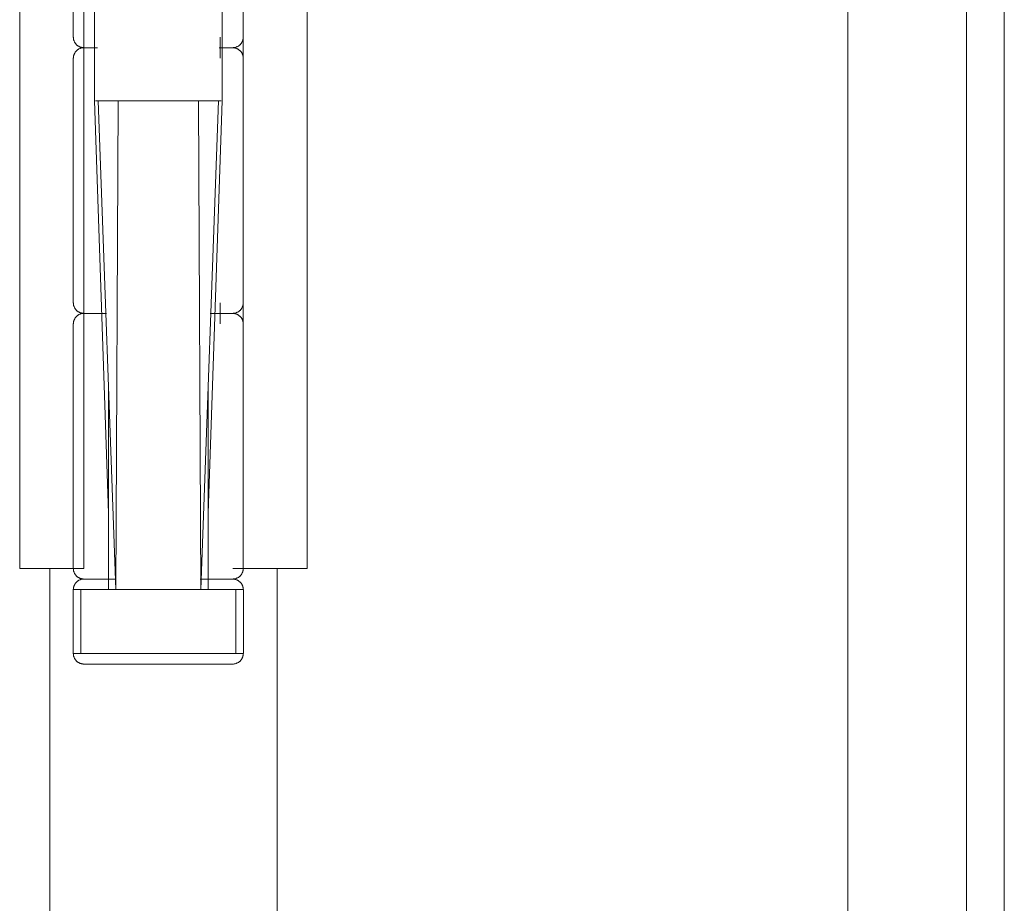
# Model space of a CAD drawing. Header units: inches. Extents: x 424 to 2043, y -237 to 445.
# Tile 858 of 965: x 878.726 to 878.8187, y 225.8167 to 225.8998. Entities that reach past the tile are written whole.
import ezdxf

# ---------------------------------------------------------------- set-up
doc = ezdxf.new("R2010")
doc.units = ezdxf.units.IN
doc.header["$MEASUREMENT"] = 0
doc.layers.add('A-DOOR', color=31, linetype='Continuous', lineweight=9)

# ---------------------------------------------------------------- blocks, each defined once
blk = doc.blocks.new('5-panel_Bi-fold_external_door_10806 - Type 1-V68-Section 1')
at = {"layer": 'A-DOOR'}
for p, q in [((-98.082546, 12.337442), (-98.082546, 9.6)), ((-98.07139, 12.262738), (-98.07139, 9.701762)), ((-98.067827, 12.262738), (-98.067827, 9.701762)), ((-98.160532, 10.751), (-98.160532, 10.849)), ((-98.15449, 10.751), (-98.15449, 10.849)), ((-98.139487, 10.849), (-98.139487, 10.751)), ((-98.133456, 10.849), (-98.133456, 10.751)), ((-98.155483, 10.824), (-98.155483, 10.801)), ((-98.139483, 10.801), (-98.139483, 10.824)), ((-98.153489, 10.805), (-98.153489, 10.795)), ((-98.141477, 10.795), (-98.141477, 10.805)), ((-98.141658, 10.801), (-98.141658, 10.799)), ((-98.155483, 10.799), (-98.155483, 10.776)), ((-98.139483, 10.776), (-98.139483, 10.799)), ((-98.152181, 10.756206), (-98.153489, 10.795)), ((-98.153406, 10.795), (-98.153146, 10.795)), ((-98.153146, 10.795), (-98.153406, 10.795)), ((-98.153146, 10.795), (-98.151258, 10.795)), ((-98.153146, 10.795), (-98.151477, 10.749)), ((-98.151258, 10.795), (-98.153146, 10.795)), ((-98.151477, 10.749), (-98.151258, 10.795)), ((-98.151258, 10.795), (-98.143708, 10.795)), ((-98.143708, 10.795), (-98.151258, 10.795)), ((-98.143489, 10.749), (-98.143708, 10.795)), ((-98.143708, 10.795), (-98.141821, 10.795)), ((-98.141821, 10.795), (-98.143708, 10.795)), ((-98.143489, 10.749), (-98.141821, 10.795)), ((-98.141477, 10.795), (-98.142785, 10.756206)), ((-98.141821, 10.795), (-98.14156, 10.795)), ((-98.14156, 10.795), (-98.141821, 10.795)), ((-98.141658, 10.776), (-98.141658, 10.774)), ((-98.155483, 10.774), (-98.155483, 10.751)), ((-98.139483, 10.751), (-98.139483, 10.774)), ((-98.152181, 10.749), (-98.152181, 10.768403)), ((-98.142785, 10.749), (-98.142785, 10.768403)), ((-98.156249, 10.751), (-98.160532, 10.751)), ((-98.157701, 10.751), (-98.157701, 9.790961)), ((-98.15449, 10.751), (-98.156249, 10.751)), ((-98.139487, 10.751), (-98.140464, 10.751)), ((-98.137728, 10.751), (-98.139487, 10.751)), ((-98.133456, 10.751), (-98.137728, 10.751)), ((-98.136287, 10.751), (-98.136287, 9.790961)), ((-98.15188, 10.75), (-98.153545, 10.75)), ((-98.153545, 10.75), (-98.15188, 10.75)), ((-98.142608, 10.75), (-98.141421, 10.75)), ((-98.141421, 10.75), (-98.142608, 10.75)), ((-98.155491, 10.749), (-98.155491, 10.743)), ((-98.155491, 10.749), (-98.154777, 10.749)), ((-98.154777, 10.743), (-98.154777, 10.749)), ((-98.154777, 10.749), (-98.151477, 10.749)), ((-98.151477, 10.749), (-98.152181, 10.749)), ((-98.143489, 10.749), (-98.151477, 10.749)), ((-98.151477, 10.749), (-98.143489, 10.749)), ((-98.142785, 10.749), (-98.143489, 10.749)), ((-98.143489, 10.749), (-98.140189, 10.749)), ((-98.140189, 10.749), (-98.139475, 10.749)), ((-98.140189, 10.749), (-98.140189, 10.743)), ((-98.139475, 10.743), (-98.139475, 10.749)), ((-98.154777, 10.743), (-98.155491, 10.743)), ((-98.151477, 10.743), (-98.154777, 10.743)), ((-98.143489, 10.743), (-98.151477, 10.743)), ((-98.140189, 10.743), (-98.143489, 10.743)), ((-98.139475, 10.743), (-98.140189, 10.743))]:
    blk.add_line(p, q, dxfattribs=at)
at = {"layer": 'A-DOOR', "flags": 128}
for points in [[(-98.154483, 10.8), (-98.154523, 10.800001), (-98.154563, 10.800003), (-98.154603, 10.800007), (-98.154643, 10.800013), (-98.154682, 10.80002), (-98.154721, 10.800029), (-98.15476, 10.800039), (-98.154798, 10.800051), (-98.154835, 10.800064), (-98.154873, 10.800079), (-98.154909, 10.800095), (-98.154945, 10.800113), (-98.15498, 10.800132), (-98.155014, 10.800153), (-98.155048, 10.800175), (-98.15508, 10.800198), (-98.155112, 10.800222), (-98.155143, 10.800248), (-98.155172, 10.800275), (-98.155201, 10.800303), (-98.155228, 10.800333), (-98.155254, 10.800363), (-98.155279, 10.800394), (-98.155302, 10.800426), (-98.155325, 10.80046), (-98.155346, 10.800494), (-98.155365, 10.800529), (-98.155383, 10.800564), (-98.1554, 10.800601), (-98.155415, 10.800638), (-98.155429, 10.800675), (-98.155441, 10.800713), (-98.155452, 10.800752), (-98.155461, 10.800791), (-98.155469, 10.80083), (-98.155475, 10.80087), (-98.155479, 10.800909), (-98.155482, 10.800949), (-98.155483, 10.800989), (-98.155483, 10.801)], [(-98.139483, 10.801), (-98.139484, 10.80096), (-98.139486, 10.80092), (-98.13949, 10.80088), (-98.139496, 10.800841), (-98.139503, 10.800801), (-98.139512, 10.800762), (-98.139522, 10.800724), (-98.139534, 10.800685), (-98.139547, 10.800648), (-98.139562, 10.800611), (-98.139578, 10.800574), (-98.139596, 10.800538), (-98.139615, 10.800503), (-98.139636, 10.800469), (-98.139658, 10.800435), (-98.139681, 10.800403), (-98.139706, 10.800371), (-98.139731, 10.800341), (-98.139758, 10.800311), (-98.139787, 10.800283), (-98.139816, 10.800255), (-98.139846, 10.800229), (-98.139877, 10.800204), (-98.13991, 10.800181), (-98.139943, 10.800159), (-98.139977, 10.800138), (-98.140012, 10.800118), (-98.140048, 10.8001), (-98.140084, 10.800083), (-98.140121, 10.800068), (-98.140158, 10.800054), (-98.140197, 10.800042), (-98.140235, 10.800031), (-98.140274, 10.800022), (-98.140313, 10.800015), (-98.140353, 10.800009), (-98.140393, 10.800004), (-98.140432, 10.800001), (-98.140472, 10.8), (-98.140483, 10.8)], [(-98.155483, 10.799), (-98.155482, 10.79904), (-98.15548, 10.79908), (-98.155476, 10.79912), (-98.15547, 10.799159), (-98.155463, 10.799199), (-98.155455, 10.799238), (-98.155444, 10.799276), (-98.155432, 10.799315), (-98.155419, 10.799352), (-98.155404, 10.799389), (-98.155388, 10.799426), (-98.15537, 10.799462), (-98.155351, 10.799497), (-98.15533, 10.799531), (-98.155309, 10.799565), (-98.155285, 10.799597), (-98.155261, 10.799629), (-98.155235, 10.799659), (-98.155208, 10.799689), (-98.15518, 10.799717), (-98.155151, 10.799745), (-98.15512, 10.799771), (-98.155089, 10.799796), (-98.155057, 10.799819), (-98.155024, 10.799841), (-98.154989, 10.799862), (-98.154955, 10.799882), (-98.154919, 10.7999), (-98.154883, 10.799917), (-98.154846, 10.799932), (-98.154808, 10.799946), (-98.15477, 10.799958), (-98.154731, 10.799969), (-98.154692, 10.799978), (-98.154653, 10.799985), (-98.154614, 10.799991), (-98.154574, 10.799996), (-98.154534, 10.799999), (-98.154494, 10.8), (-98.154483, 10.8)], [(-98.153218, 10.8), (-98.153374, 10.8), (-98.15352, 10.8), (-98.153657, 10.8), (-98.153784, 10.8), (-98.153901, 10.8), (-98.154007, 10.8), (-98.154104, 10.8), (-98.154189, 10.8), (-98.154264, 10.8), (-98.154328, 10.8), (-98.154381, 10.8), (-98.154423, 10.8), (-98.154454, 10.8), (-98.154474, 10.8), (-98.154483, 10.8)], [(-98.154483, 10.8), (-98.154478, 10.8), (-98.154461, 10.8), (-98.154433, 10.8), (-98.154394, 10.8), (-98.154344, 10.8), (-98.154283, 10.8), (-98.154211, 10.8), (-98.154128, 10.8), (-98.154034, 10.8), (-98.153931, 10.8), (-98.153816, 10.8), (-98.153692, 10.8), (-98.153558, 10.8), (-98.153414, 10.8), (-98.153261, 10.8)], [(-98.153218, 10.8), (-98.153374, 10.8), (-98.15352, 10.8), (-98.153657, 10.8), (-98.153784, 10.8), (-98.153901, 10.8), (-98.154007, 10.8), (-98.154104, 10.8), (-98.154189, 10.8), (-98.154264, 10.8), (-98.154328, 10.8), (-98.154381, 10.8), (-98.154423, 10.8), (-98.154454, 10.8), (-98.154474, 10.8), (-98.154483, 10.8)], [(-98.154483, 10.8), (-98.154478, 10.8), (-98.154461, 10.8), (-98.154433, 10.8), (-98.154394, 10.8), (-98.154344, 10.8), (-98.154283, 10.8), (-98.154211, 10.8), (-98.154128, 10.8), (-98.154034, 10.8), (-98.153931, 10.8), (-98.153816, 10.8), (-98.153692, 10.8), (-98.153558, 10.8), (-98.153414, 10.8), (-98.153261, 10.8)], [(-98.141749, 10.8), (-98.141593, 10.8), (-98.141446, 10.8), (-98.14131, 10.8), (-98.141183, 10.8), (-98.141066, 10.8), (-98.140959, 10.8), (-98.140863, 10.8), (-98.140777, 10.8), (-98.140702, 10.8), (-98.140638, 10.8), (-98.140585, 10.8), (-98.140543, 10.8), (-98.140512, 10.8), (-98.140492, 10.8), (-98.140484, 10.8)], [(-98.141749, 10.8), (-98.141593, 10.8), (-98.141446, 10.8), (-98.14131, 10.8), (-98.141183, 10.8), (-98.141066, 10.8), (-98.140959, 10.8), (-98.140863, 10.8), (-98.140777, 10.8), (-98.140702, 10.8), (-98.140638, 10.8), (-98.140585, 10.8), (-98.140543, 10.8), (-98.140512, 10.8), (-98.140492, 10.8), (-98.140484, 10.8)], [(-98.140483, 10.8), (-98.140489, 10.8), (-98.140506, 10.8), (-98.140534, 10.8), (-98.140573, 10.8), (-98.140623, 10.8), (-98.140684, 10.8), (-98.140756, 10.8), (-98.140839, 10.8), (-98.140932, 10.8), (-98.141036, 10.8), (-98.14115, 10.8), (-98.141274, 10.8), (-98.141408, 10.8), (-98.141552, 10.8), (-98.141706, 10.8)], [(-98.140483, 10.8), (-98.140489, 10.8), (-98.140506, 10.8), (-98.140534, 10.8), (-98.140573, 10.8), (-98.140623, 10.8), (-98.140684, 10.8), (-98.140756, 10.8), (-98.140839, 10.8), (-98.140932, 10.8), (-98.141036, 10.8), (-98.14115, 10.8), (-98.141274, 10.8), (-98.141408, 10.8), (-98.141552, 10.8), (-98.141706, 10.8)], [(-98.140483, 10.8), (-98.140443, 10.799999), (-98.140403, 10.799997), (-98.140364, 10.799993), (-98.140324, 10.799987), (-98.140285, 10.79998), (-98.140246, 10.799971), (-98.140207, 10.799961), (-98.140169, 10.799949), (-98.140131, 10.799936), (-98.140094, 10.799921), (-98.140057, 10.799905), (-98.140021, 10.799887), (-98.139986, 10.799868), (-98.139952, 10.799847), (-98.139919, 10.799825), (-98.139886, 10.799802), (-98.139854, 10.799778), (-98.139824, 10.799752), (-98.139794, 10.799725), (-98.139766, 10.799697), (-98.139739, 10.799667), (-98.139712, 10.799637), (-98.139688, 10.799606), (-98.139664, 10.799574), (-98.139642, 10.79954), (-98.139621, 10.799506), (-98.139601, 10.799471), (-98.139583, 10.799436), (-98.139566, 10.799399), (-98.139551, 10.799362), (-98.139537, 10.799325), (-98.139525, 10.799287), (-98.139515, 10.799248), (-98.139505, 10.799209), (-98.139498, 10.79917), (-98.139492, 10.79913), (-98.139487, 10.799091), (-98.139485, 10.799051), (-98.139483, 10.799011), (-98.139483, 10.799)], [(-98.154483, 10.775), (-98.154523, 10.775001), (-98.154563, 10.775003), (-98.154603, 10.775007), (-98.154643, 10.775013), (-98.154682, 10.77502), (-98.154721, 10.775029), (-98.15476, 10.775039), (-98.154798, 10.775051), (-98.154835, 10.775064), (-98.154873, 10.775079), (-98.154909, 10.775095), (-98.154945, 10.775113), (-98.15498, 10.775132), (-98.155014, 10.775153), (-98.155048, 10.775175), (-98.15508, 10.775198), (-98.155112, 10.775222), (-98.155143, 10.775248), (-98.155172, 10.775275), (-98.155201, 10.775303), (-98.155228, 10.775333), (-98.155254, 10.775363), (-98.155279, 10.775394), (-98.155302, 10.775426), (-98.155325, 10.77546), (-98.155346, 10.775494), (-98.155365, 10.775529), (-98.155383, 10.775564), (-98.1554, 10.775601), (-98.155415, 10.775638), (-98.155429, 10.775675), (-98.155441, 10.775713), (-98.155452, 10.775752), (-98.155461, 10.775791), (-98.155469, 10.77583), (-98.155475, 10.77587), (-98.155479, 10.775909), (-98.155482, 10.775949), (-98.155483, 10.775989), (-98.155483, 10.776)], [(-98.139483, 10.776), (-98.139484, 10.77596), (-98.139486, 10.77592), (-98.13949, 10.77588), (-98.139496, 10.775841), (-98.139503, 10.775801), (-98.139512, 10.775762), (-98.139522, 10.775724), (-98.139534, 10.775685), (-98.139547, 10.775648), (-98.139562, 10.775611), (-98.139578, 10.775574), (-98.139596, 10.775538), (-98.139615, 10.775503), (-98.139636, 10.775469), (-98.139658, 10.775435), (-98.139681, 10.775403), (-98.139706, 10.775371), (-98.139731, 10.775341), (-98.139758, 10.775311), (-98.139787, 10.775283), (-98.139816, 10.775255), (-98.139846, 10.775229), (-98.139877, 10.775204), (-98.13991, 10.775181), (-98.139943, 10.775159), (-98.139977, 10.775138), (-98.140012, 10.775118), (-98.140048, 10.7751), (-98.140084, 10.775083), (-98.140121, 10.775068), (-98.140158, 10.775054), (-98.140197, 10.775042), (-98.140235, 10.775031), (-98.140274, 10.775022), (-98.140313, 10.775015), (-98.140353, 10.775009), (-98.140393, 10.775004), (-98.140432, 10.775001), (-98.140472, 10.775), (-98.140483, 10.775)], [(-98.155483, 10.774), (-98.155482, 10.77404), (-98.15548, 10.77408), (-98.155476, 10.77412), (-98.15547, 10.774159), (-98.155463, 10.774199), (-98.155455, 10.774238), (-98.155444, 10.774276), (-98.155432, 10.774315), (-98.155419, 10.774352), (-98.155404, 10.774389), (-98.155388, 10.774426), (-98.15537, 10.774462), (-98.155351, 10.774497), (-98.15533, 10.774531), (-98.155309, 10.774565), (-98.155285, 10.774597), (-98.155261, 10.774629), (-98.155235, 10.774659), (-98.155208, 10.774689), (-98.15518, 10.774717), (-98.155151, 10.774745), (-98.15512, 10.774771), (-98.155089, 10.774796), (-98.155057, 10.774819), (-98.155024, 10.774841), (-98.154989, 10.774862), (-98.154955, 10.774882), (-98.154919, 10.7749), (-98.154883, 10.774917), (-98.154846, 10.774932), (-98.154808, 10.774946), (-98.15477, 10.774958), (-98.154731, 10.774969), (-98.154692, 10.774978), (-98.154653, 10.774985), (-98.154614, 10.774991), (-98.154574, 10.774996), (-98.154534, 10.774999), (-98.154494, 10.775), (-98.154483, 10.775)], [(-98.152505, 10.775), (-98.152696, 10.775), (-98.152878, 10.775), (-98.153052, 10.775), (-98.153218, 10.775), (-98.153374, 10.775), (-98.15352, 10.775), (-98.153657, 10.775), (-98.153784, 10.775), (-98.153901, 10.775), (-98.154007, 10.775), (-98.154104, 10.775), (-98.154189, 10.775), (-98.154264, 10.775), (-98.154328, 10.775), (-98.154381, 10.775), (-98.154423, 10.775), (-98.154454, 10.775), (-98.154474, 10.775), (-98.154483, 10.775)], [(-98.154483, 10.775), (-98.154478, 10.775), (-98.154461, 10.775), (-98.154433, 10.775), (-98.154394, 10.775), (-98.154344, 10.775), (-98.154283, 10.775), (-98.154211, 10.775), (-98.154128, 10.775), (-98.154034, 10.775), (-98.153931, 10.775), (-98.153816, 10.775), (-98.153692, 10.775), (-98.153558, 10.775), (-98.153414, 10.775), (-98.153261, 10.775), (-98.153098, 10.775), (-98.152926, 10.775), (-98.152746, 10.775), (-98.152557, 10.775), (-98.15236, 10.775)], [(-98.152505, 10.775), (-98.152696, 10.775), (-98.152878, 10.775), (-98.153052, 10.775), (-98.153218, 10.775), (-98.153374, 10.775), (-98.15352, 10.775), (-98.153657, 10.775), (-98.153784, 10.775), (-98.153901, 10.775), (-98.154007, 10.775), (-98.154104, 10.775), (-98.154189, 10.775), (-98.154264, 10.775), (-98.154328, 10.775), (-98.154381, 10.775), (-98.154423, 10.775), (-98.154454, 10.775), (-98.154474, 10.775), (-98.154483, 10.775)], [(-98.154483, 10.775), (-98.154478, 10.775), (-98.154461, 10.775), (-98.154433, 10.775), (-98.154394, 10.775), (-98.154344, 10.775), (-98.154283, 10.775), (-98.154211, 10.775), (-98.154128, 10.775), (-98.154034, 10.775), (-98.153931, 10.775), (-98.153816, 10.775), (-98.153692, 10.775), (-98.153558, 10.775), (-98.153414, 10.775), (-98.153261, 10.775), (-98.153098, 10.775), (-98.152926, 10.775), (-98.152746, 10.775), (-98.152557, 10.775), (-98.15236, 10.775)], [(-98.140483, 10.775), (-98.140489, 10.775), (-98.140506, 10.775), (-98.140534, 10.775), (-98.140573, 10.775), (-98.140623, 10.775), (-98.140684, 10.775), (-98.140756, 10.775), (-98.140839, 10.775), (-98.140932, 10.775), (-98.141036, 10.775), (-98.14115, 10.775), (-98.141274, 10.775), (-98.141408, 10.775), (-98.141552, 10.775), (-98.141706, 10.775), (-98.141869, 10.775), (-98.14204, 10.775), (-98.142221, 10.775), (-98.142409, 10.775), (-98.142606, 10.775)], [(-98.140483, 10.775), (-98.140489, 10.775), (-98.140506, 10.775), (-98.140534, 10.775), (-98.140573, 10.775), (-98.140623, 10.775), (-98.140684, 10.775), (-98.140756, 10.775), (-98.140839, 10.775), (-98.140932, 10.775), (-98.141036, 10.775), (-98.14115, 10.775), (-98.141274, 10.775), (-98.141408, 10.775), (-98.141552, 10.775), (-98.141706, 10.775), (-98.141869, 10.775), (-98.14204, 10.775), (-98.142221, 10.775), (-98.142409, 10.775), (-98.142606, 10.775)], [(-98.142462, 10.775), (-98.142271, 10.775), (-98.142088, 10.775), (-98.141914, 10.775), (-98.141749, 10.775), (-98.141593, 10.775), (-98.141446, 10.775), (-98.14131, 10.775), (-98.141183, 10.775), (-98.141066, 10.775), (-98.140959, 10.775), (-98.140863, 10.775), (-98.140777, 10.775), (-98.140702, 10.775), (-98.140638, 10.775), (-98.140585, 10.775), (-98.140543, 10.775), (-98.140512, 10.775), (-98.140492, 10.775), (-98.140484, 10.775)], [(-98.142462, 10.775), (-98.142271, 10.775), (-98.142088, 10.775), (-98.141914, 10.775), (-98.141749, 10.775), (-98.141593, 10.775), (-98.141446, 10.775), (-98.14131, 10.775), (-98.141183, 10.775), (-98.141066, 10.775), (-98.140959, 10.775), (-98.140863, 10.775), (-98.140777, 10.775), (-98.140702, 10.775), (-98.140638, 10.775), (-98.140585, 10.775), (-98.140543, 10.775), (-98.140512, 10.775), (-98.140492, 10.775), (-98.140484, 10.775)], [(-98.140483, 10.775), (-98.140443, 10.774999), (-98.140403, 10.774997), (-98.140364, 10.774993), (-98.140324, 10.774987), (-98.140285, 10.77498), (-98.140246, 10.774971), (-98.140207, 10.774961), (-98.140169, 10.774949), (-98.140131, 10.774936), (-98.140094, 10.774921), (-98.140057, 10.774905), (-98.140021, 10.774887), (-98.139986, 10.774868), (-98.139952, 10.774847), (-98.139919, 10.774825), (-98.139886, 10.774802), (-98.139854, 10.774778), (-98.139824, 10.774752), (-98.139794, 10.774725), (-98.139766, 10.774697), (-98.139739, 10.774667), (-98.139712, 10.774637), (-98.139688, 10.774606), (-98.139664, 10.774574), (-98.139642, 10.77454), (-98.139621, 10.774506), (-98.139601, 10.774471), (-98.139583, 10.774436), (-98.139566, 10.774399), (-98.139551, 10.774362), (-98.139537, 10.774325), (-98.139525, 10.774287), (-98.139515, 10.774248), (-98.139505, 10.774209), (-98.139498, 10.77417), (-98.139492, 10.77413), (-98.139487, 10.774091), (-98.139485, 10.774051), (-98.139483, 10.774011), (-98.139483, 10.774)], [(-98.154483, 10.75), (-98.154523, 10.750001), (-98.154563, 10.750003), (-98.154603, 10.750007), (-98.154643, 10.750013), (-98.154682, 10.75002), (-98.154721, 10.750029), (-98.15476, 10.750039), (-98.154798, 10.750051), (-98.154835, 10.750064), (-98.154873, 10.750079), (-98.154909, 10.750095), (-98.154945, 10.750113), (-98.15498, 10.750132), (-98.155014, 10.750153), (-98.155048, 10.750175), (-98.15508, 10.750198), (-98.155112, 10.750222), (-98.155143, 10.750248), (-98.155172, 10.750275), (-98.155201, 10.750303), (-98.155228, 10.750333), (-98.155254, 10.750363), (-98.155279, 10.750394), (-98.155302, 10.750426), (-98.155325, 10.75046), (-98.155346, 10.750494), (-98.155365, 10.750529), (-98.155383, 10.750564), (-98.1554, 10.750601), (-98.155415, 10.750638), (-98.155429, 10.750675), (-98.155441, 10.750713), (-98.155452, 10.750752), (-98.155461, 10.750791), (-98.155469, 10.75083), (-98.155475, 10.75087), (-98.155479, 10.750909), (-98.155482, 10.750949), (-98.155483, 10.750989), (-98.155483, 10.751)], [(-98.139483, 10.751), (-98.139484, 10.75096), (-98.139486, 10.75092), (-98.13949, 10.75088), (-98.139496, 10.750841), (-98.139503, 10.750801), (-98.139512, 10.750762), (-98.139522, 10.750724), (-98.139534, 10.750685), (-98.139547, 10.750648), (-98.139562, 10.750611), (-98.139578, 10.750574), (-98.139596, 10.750538), (-98.139615, 10.750503), (-98.139636, 10.750469), (-98.139658, 10.750435), (-98.139681, 10.750403), (-98.139706, 10.750371), (-98.139731, 10.750341), (-98.139758, 10.750311), (-98.139787, 10.750283), (-98.139816, 10.750255), (-98.139846, 10.750229), (-98.139877, 10.750204), (-98.13991, 10.750181), (-98.139943, 10.750159), (-98.139977, 10.750138), (-98.140012, 10.750118), (-98.140048, 10.7501), (-98.140084, 10.750083), (-98.140121, 10.750068), (-98.140158, 10.750054), (-98.140197, 10.750042), (-98.140235, 10.750031), (-98.140274, 10.750022), (-98.140313, 10.750015), (-98.140353, 10.750009), (-98.140393, 10.750004), (-98.140432, 10.750001), (-98.140472, 10.75), (-98.140483, 10.75)], [(-98.155483, 10.749), (-98.155482, 10.74904), (-98.15548, 10.74908), (-98.155476, 10.74912), (-98.15547, 10.749159), (-98.155463, 10.749199), (-98.155455, 10.749238), (-98.155444, 10.749276), (-98.155432, 10.749315), (-98.155419, 10.749352), (-98.155404, 10.749389), (-98.155388, 10.749426), (-98.15537, 10.749462), (-98.155351, 10.749497), (-98.15533, 10.749531), (-98.155309, 10.749565), (-98.155285, 10.749597), (-98.155261, 10.749629), (-98.155235, 10.749659), (-98.155208, 10.749689), (-98.15518, 10.749717), (-98.155151, 10.749745), (-98.15512, 10.749771), (-98.155089, 10.749796), (-98.155057, 10.749819), (-98.155024, 10.749841), (-98.154989, 10.749862), (-98.154955, 10.749882), (-98.154919, 10.7499), (-98.154883, 10.749917), (-98.154846, 10.749932), (-98.154808, 10.749946), (-98.15477, 10.749958), (-98.154731, 10.749969), (-98.154692, 10.749978), (-98.154653, 10.749985), (-98.154614, 10.749991), (-98.154574, 10.749996), (-98.154534, 10.749999), (-98.154494, 10.75), (-98.154483, 10.75)], [(-98.151436, 10.75), (-98.151664, 10.75), (-98.151885, 10.75), (-98.152099, 10.75), (-98.152306, 10.75), (-98.152505, 10.75), (-98.152696, 10.75), (-98.152878, 10.75), (-98.153052, 10.75), (-98.153218, 10.75), (-98.153374, 10.75), (-98.15352, 10.75), (-98.153657, 10.75), (-98.153784, 10.75), (-98.153901, 10.75), (-98.154007, 10.75), (-98.154104, 10.75), (-98.154189, 10.75), (-98.154264, 10.75), (-98.154328, 10.75), (-98.154381, 10.75), (-98.154423, 10.75), (-98.154454, 10.75), (-98.154474, 10.75), (-98.154483, 10.75)], [(-98.154483, 10.75), (-98.154478, 10.75), (-98.154461, 10.75), (-98.154433, 10.75), (-98.154394, 10.75), (-98.154344, 10.75), (-98.154283, 10.75), (-98.154211, 10.75), (-98.154128, 10.75), (-98.154034, 10.75), (-98.153931, 10.75), (-98.153816, 10.75), (-98.153692, 10.75), (-98.153558, 10.75), (-98.153414, 10.75), (-98.153261, 10.75), (-98.153098, 10.75), (-98.152926, 10.75), (-98.152746, 10.75), (-98.152557, 10.75), (-98.15236, 10.75), (-98.152155, 10.75), (-98.151943, 10.75), (-98.151724, 10.75), (-98.151498, 10.75)], [(-98.151436, 10.75), (-98.151664, 10.75), (-98.151885, 10.75), (-98.152099, 10.75), (-98.152306, 10.75), (-98.152505, 10.75), (-98.152696, 10.75), (-98.152878, 10.75), (-98.153052, 10.75), (-98.153218, 10.75), (-98.153374, 10.75), (-98.15352, 10.75), (-98.153657, 10.75), (-98.153784, 10.75), (-98.153901, 10.75), (-98.154007, 10.75), (-98.154104, 10.75), (-98.154189, 10.75), (-98.154264, 10.75), (-98.154328, 10.75), (-98.154381, 10.75), (-98.154423, 10.75), (-98.154454, 10.75), (-98.154474, 10.75), (-98.154483, 10.75)], [(-98.154483, 10.75), (-98.154478, 10.75), (-98.154461, 10.75), (-98.154433, 10.75), (-98.154394, 10.75), (-98.154344, 10.75), (-98.154283, 10.75), (-98.154211, 10.75), (-98.154128, 10.75), (-98.154034, 10.75), (-98.153931, 10.75), (-98.153816, 10.75), (-98.153692, 10.75), (-98.153558, 10.75), (-98.153414, 10.75), (-98.153261, 10.75), (-98.153098, 10.75), (-98.152926, 10.75), (-98.152746, 10.75), (-98.152557, 10.75), (-98.15236, 10.75), (-98.152155, 10.75), (-98.151943, 10.75), (-98.151724, 10.75), (-98.151498, 10.75)], [(-98.143531, 10.75), (-98.143303, 10.75), (-98.143082, 10.75), (-98.142868, 10.75), (-98.142661, 10.75), (-98.142462, 10.75), (-98.142271, 10.75), (-98.142088, 10.75), (-98.141914, 10.75), (-98.141749, 10.75), (-98.141593, 10.75), (-98.141446, 10.75), (-98.14131, 10.75), (-98.141183, 10.75), (-98.141066, 10.75), (-98.140959, 10.75), (-98.140863, 10.75), (-98.140777, 10.75), (-98.140702, 10.75), (-98.140638, 10.75), (-98.140585, 10.75), (-98.140543, 10.75), (-98.140512, 10.75), (-98.140492, 10.75), (-98.140484, 10.75)], [(-98.143531, 10.75), (-98.143303, 10.75), (-98.143082, 10.75), (-98.142868, 10.75), (-98.142661, 10.75), (-98.142462, 10.75), (-98.142271, 10.75), (-98.142088, 10.75), (-98.141914, 10.75), (-98.141749, 10.75), (-98.141593, 10.75), (-98.141446, 10.75), (-98.14131, 10.75), (-98.141183, 10.75), (-98.141066, 10.75), (-98.140959, 10.75), (-98.140863, 10.75), (-98.140777, 10.75), (-98.140702, 10.75), (-98.140638, 10.75), (-98.140585, 10.75), (-98.140543, 10.75), (-98.140512, 10.75), (-98.140492, 10.75), (-98.140484, 10.75)], [(-98.143023, 10.75), (-98.143242, 10.75), (-98.143469, 10.75)], [(-98.143023, 10.75), (-98.143242, 10.75), (-98.143469, 10.75)], [(-98.140483, 10.75), (-98.140489, 10.75), (-98.140506, 10.75), (-98.140534, 10.75), (-98.140573, 10.75), (-98.140623, 10.75), (-98.140684, 10.75), (-98.140756, 10.75), (-98.140839, 10.75), (-98.140932, 10.75), (-98.141036, 10.75), (-98.14115, 10.75), (-98.141274, 10.75), (-98.141408, 10.75), (-98.141552, 10.75), (-98.141706, 10.75), (-98.141869, 10.75), (-98.14204, 10.75), (-98.142221, 10.75), (-98.142409, 10.75), (-98.142606, 10.75), (-98.142811, 10.75), (-98.143023, 10.75)], [(-98.140483, 10.75), (-98.140489, 10.75), (-98.140506, 10.75), (-98.140534, 10.75), (-98.140573, 10.75), (-98.140623, 10.75), (-98.140684, 10.75), (-98.140756, 10.75), (-98.140839, 10.75), (-98.140932, 10.75), (-98.141036, 10.75), (-98.14115, 10.75), (-98.141274, 10.75), (-98.141408, 10.75), (-98.141552, 10.75), (-98.141706, 10.75), (-98.141869, 10.75), (-98.14204, 10.75), (-98.142221, 10.75), (-98.142409, 10.75), (-98.142606, 10.75), (-98.142811, 10.75), (-98.143023, 10.75)], [(-98.140483, 10.75), (-98.140443, 10.749999), (-98.140403, 10.749997), (-98.140364, 10.749993), (-98.140324, 10.749987), (-98.140285, 10.74998), (-98.140246, 10.749971), (-98.140207, 10.749961), (-98.140169, 10.749949), (-98.140131, 10.749936), (-98.140094, 10.749921), (-98.140057, 10.749905), (-98.140021, 10.749887), (-98.139986, 10.749868), (-98.139952, 10.749847), (-98.139919, 10.749825), (-98.139886, 10.749802), (-98.139854, 10.749778), (-98.139824, 10.749752), (-98.139794, 10.749725), (-98.139766, 10.749697), (-98.139739, 10.749667), (-98.139712, 10.749637), (-98.139688, 10.749606), (-98.139664, 10.749574), (-98.139642, 10.74954), (-98.139621, 10.749506), (-98.139601, 10.749471), (-98.139583, 10.749436), (-98.139566, 10.749399), (-98.139551, 10.749362), (-98.139537, 10.749325), (-98.139525, 10.749287), (-98.139515, 10.749248), (-98.139505, 10.749209), (-98.139498, 10.74917), (-98.139492, 10.74913), (-98.139487, 10.749091), (-98.139485, 10.749051), (-98.139483, 10.749011), (-98.139483, 10.749)], [(-98.154483, 10.742), (-98.154523, 10.742001), (-98.154563, 10.742003), (-98.154603, 10.742007), (-98.154643, 10.742013), (-98.154682, 10.74202), (-98.154721, 10.742029), (-98.15476, 10.742039), (-98.154798, 10.742051), (-98.154835, 10.742064), (-98.154873, 10.742079), (-98.154909, 10.742095), (-98.154945, 10.742113), (-98.15498, 10.742132), (-98.155014, 10.742153), (-98.155048, 10.742175), (-98.15508, 10.742198), (-98.155112, 10.742222), (-98.155143, 10.742248), (-98.155172, 10.742275), (-98.155201, 10.742303), (-98.155228, 10.742333), (-98.155254, 10.742363), (-98.155279, 10.742394), (-98.155302, 10.742426), (-98.155325, 10.74246), (-98.155346, 10.742494), (-98.155365, 10.742529), (-98.155383, 10.742564), (-98.1554, 10.742601), (-98.155415, 10.742638), (-98.155429, 10.742675), (-98.155441, 10.742713), (-98.155452, 10.742752), (-98.155461, 10.742791), (-98.155469, 10.74283), (-98.155475, 10.74287), (-98.155479, 10.742909), (-98.155482, 10.742949), (-98.155483, 10.742989), (-98.155483, 10.743)], [(-98.139483, 10.743), (-98.139484, 10.74296), (-98.139486, 10.74292), (-98.13949, 10.74288), (-98.139496, 10.742841), (-98.139503, 10.742801), (-98.139512, 10.742762), (-98.139522, 10.742724), (-98.139534, 10.742685), (-98.139547, 10.742648), (-98.139562, 10.742611), (-98.139578, 10.742574), (-98.139596, 10.742538), (-98.139615, 10.742503), (-98.139636, 10.742469), (-98.139658, 10.742435), (-98.139681, 10.742403), (-98.139706, 10.742371), (-98.139731, 10.742341), (-98.139758, 10.742311), (-98.139787, 10.742283), (-98.139816, 10.742255), (-98.139846, 10.742229), (-98.139877, 10.742204), (-98.13991, 10.742181), (-98.139943, 10.742159), (-98.139977, 10.742138), (-98.140012, 10.742118), (-98.140048, 10.7421), (-98.140084, 10.742083), (-98.140121, 10.742068), (-98.140158, 10.742054), (-98.140197, 10.742042), (-98.140235, 10.742031), (-98.140274, 10.742022), (-98.140313, 10.742015), (-98.140353, 10.742009), (-98.140393, 10.742004), (-98.140432, 10.742001), (-98.140472, 10.742), (-98.140483, 10.742)], [(-98.147483, 10.742), (-98.147763, 10.742), (-98.148043, 10.742), (-98.148321, 10.742), (-98.148598, 10.742), (-98.148874, 10.742), (-98.149147, 10.742), (-98.149418, 10.742), (-98.149685, 10.742), (-98.149949, 10.742), (-98.150209, 10.742), (-98.150465, 10.742), (-98.150716, 10.742), (-98.150961, 10.742), (-98.151202, 10.742), (-98.151436, 10.742), (-98.151664, 10.742), (-98.151885, 10.742), (-98.152099, 10.742), (-98.152306, 10.742), (-98.152505, 10.742), (-98.152696, 10.742), (-98.152878, 10.742), (-98.153052, 10.742), (-98.153218, 10.742), (-98.153374, 10.742), (-98.15352, 10.742), (-98.153657, 10.742), (-98.153784, 10.742), (-98.153901, 10.742), (-98.154007, 10.742), (-98.154104, 10.742), (-98.154189, 10.742), (-98.154264, 10.742), (-98.154328, 10.742), (-98.154381, 10.742), (-98.154423, 10.742), (-98.154454, 10.742), (-98.154474, 10.742), (-98.154483, 10.742)], [(-98.154483, 10.742), (-98.154478, 10.742), (-98.154461, 10.742), (-98.154433, 10.742), (-98.154394, 10.742), (-98.154344, 10.742), (-98.154283, 10.742), (-98.154211, 10.742), (-98.154128, 10.742), (-98.154034, 10.742), (-98.153931, 10.742), (-98.153816, 10.742), (-98.153692, 10.742), (-98.153558, 10.742), (-98.153414, 10.742), (-98.153261, 10.742), (-98.153098, 10.742), (-98.152926, 10.742), (-98.152746, 10.742), (-98.152557, 10.742), (-98.15236, 10.742), (-98.152155, 10.742), (-98.151943, 10.742), (-98.151724, 10.742), (-98.151498, 10.742), (-98.151265, 10.742), (-98.151027, 10.742), (-98.150783, 10.742), (-98.150533, 10.742), (-98.150279, 10.742), (-98.15002, 10.742), (-98.149757, 10.742), (-98.14949, 10.742), (-98.14922, 10.742), (-98.148948, 10.742), (-98.148673, 10.742), (-98.148396, 10.742), (-98.148118, 10.742), (-98.147839, 10.742), (-98.147559, 10.742), (-98.147483, 10.742)], [(-98.147483, 10.742), (-98.147203, 10.742), (-98.146924, 10.742), (-98.146645, 10.742), (-98.146368, 10.742), (-98.146093, 10.742), (-98.145819, 10.742), (-98.145549, 10.742), (-98.145281, 10.742), (-98.145017, 10.742), (-98.144757, 10.742), (-98.144502, 10.742), (-98.144251, 10.742), (-98.144005, 10.742), (-98.143765, 10.742), (-98.143531, 10.742), (-98.143303, 10.742), (-98.143082, 10.742), (-98.142868, 10.742), (-98.142661, 10.742), (-98.142462, 10.742), (-98.142271, 10.742), (-98.142088, 10.742), (-98.141914, 10.742), (-98.141749, 10.742), (-98.141593, 10.742), (-98.141446, 10.742), (-98.14131, 10.742), (-98.141183, 10.742), (-98.141066, 10.742), (-98.140959, 10.742), (-98.140863, 10.742), (-98.140777, 10.742), (-98.140702, 10.742), (-98.140638, 10.742), (-98.140585, 10.742), (-98.140543, 10.742), (-98.140512, 10.742), (-98.140492, 10.742), (-98.140484, 10.742)], [(-98.143023, 10.742), (-98.143242, 10.742), (-98.143469, 10.742), (-98.143701, 10.742), (-98.14394, 10.742), (-98.144184, 10.742), (-98.144433, 10.742), (-98.144688, 10.742), (-98.144947, 10.742), (-98.14521, 10.742), (-98.145476, 10.742), (-98.145746, 10.742), (-98.146019, 10.742), (-98.146293, 10.742), (-98.14657, 10.742), (-98.146849, 10.742), (-98.147128, 10.742), (-98.147408, 10.742), (-98.147483, 10.742)], [(-98.140483, 10.742), (-98.140489, 10.742), (-98.140506, 10.742), (-98.140534, 10.742), (-98.140573, 10.742), (-98.140623, 10.742), (-98.140684, 10.742), (-98.140756, 10.742), (-98.140839, 10.742), (-98.140932, 10.742), (-98.141036, 10.742), (-98.14115, 10.742), (-98.141274, 10.742), (-98.141408, 10.742), (-98.141552, 10.742), (-98.141706, 10.742), (-98.141869, 10.742), (-98.14204, 10.742), (-98.142221, 10.742), (-98.142409, 10.742), (-98.142606, 10.742), (-98.142811, 10.742), (-98.143023, 10.742)]]:
    blk.add_lwpolyline(points, dxfattribs=at)

msp = doc.modelspace()

# ---------------------------------------------------------------- block references
at = {"layer": 'A-DOOR'}
msp.add_blockref('5-panel_Bi-fold_external_door_10806 - Type 1-V68-Section 1', (976.886544, 215.097212), dxfattribs=at)

doc.saveas('drawing.dxf')
